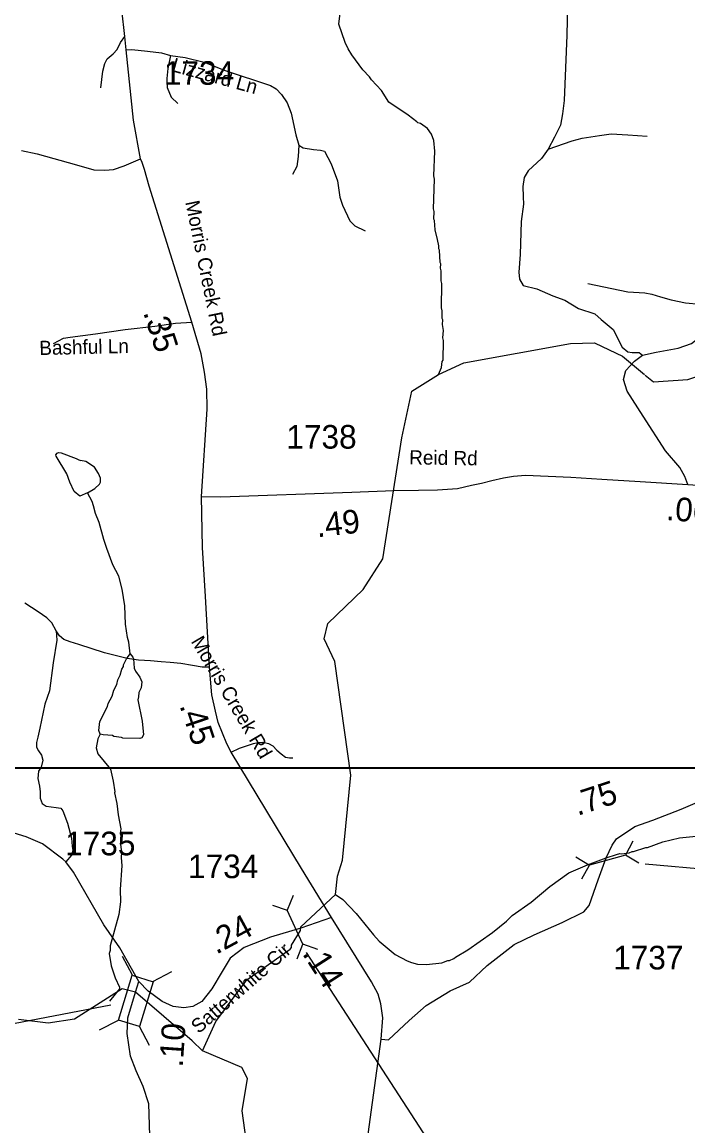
# Model space of a CAD drawing. Extents: x 1159738 to 1321356, y 736314 to 882035.
# Drawn here: x 1296251 to 1299773, y 780405 to 786244 of the extents above; entities that cross this region are included whole.
import ezdxf

# ---------------------------------------------------------------- set-up
doc = ezdxf.new("R2010")
doc.units = 0
for name, color, linetype in [('Exist Hydrographic Creek Single Shore', 7, 'Continuous'), ('Exist Hydrographic Misc Water Feature', 7, 'Continuous'), ('Exist Road Non-System Type 51', 7, 'Continuous'), ('Exist Road Non-System Type 51 Label', 7, 'Continuous'), ('Exist Road Secondary Mileage Hundredths English Label', 7, 'Continuous'), ('Exist Road Secondary Structure Pipe CELL', 7, 'Continuous'), ('Exist Road Secondary Structure Pipe Number Label', 7, 'Continuous'), ('Exist Road Secondary Structure Standard Bridge CELL', 7, 'Continuous'), ('Exist Road Secondary Structure Standard Bridge Number Label', 7, 'Continuous'), ('Exist Road Secondary Type 41 Attributed', 7, 'Continuous'), ('Exist Road Secondary Type 51 Attributed', 7, 'Continuous'), ('Exist Road Secondary Type 51 Label', 7, 'Continuous'), ('Exist Road Secondary Type 51 Number Label', 7, 'Continuous'), ('Map Preparation Inset Cut Line', 7, 'Continuous')]:
    doc.layers.add(name, color=color, linetype=linetype)

msp = doc.modelspace()

# ---------------------------------------------------------------- linework, layer by layer
at = {"layer": 'Exist Hydrographic Creek Single Shore'}
for points in [[(1299547.5, 784376.9), (1299590.6, 784341.5), (1299773.6, 784354.2), (1299967.6, 784416), (1300163.6, 784602.4), (1300258.6, 784741.7), (1300530.6, 785320.5), (1300719.6, 785947), (1300690.9, 786938.1)], [(1297946.6, 781810.7), (1297990.7, 782259.7), (1297904.6, 782862.1), (1297849.6, 782981.3), (1297867.6, 783063), (1298055.6, 783243.1), (1298159.6, 783405.2), (1298260.7, 784045.5), (1298312.4, 784290.9), (1298454.1, 784380.7), (1298588.6, 784440.7), (1299152.6, 784543.9), (1299278.6, 784548), (1299393.6, 784492.1)], [(1299393.6, 784492.1), (1299426.6, 784476.1), (1299543.7, 784380)], [(1299341.3, 781823.3), (1299395.5, 781840.7), (1299413.7, 781846.9), (1299421.6, 781844.3), (1299461.8, 781849.2), (1299478, 781857.1), (1299486, 781857), (1299550.6, 781877.8), (1299558.6, 781877.7), (1299641.2, 781907.2), (1299727.9, 781929.3), (1299938.4, 781950.5), (1299962.4, 781950), (1300106.9, 781968.4), (1300227.7, 781993.9), (1300332.4, 782025.4), (1300428.9, 782047.3), (1300509.6, 782075.2), (1300517.7, 782075.1), (1300567.4, 782088.2), (1300556.1, 782087.2)], [(1297909.2, 781628.4), (1297948.4, 781602.2), (1298018.3, 781528.1), (1298109.2, 781415.4), (1298140.1, 781382.5), (1298224.2, 781312), (1298287.3, 781278.1), (1298310.9, 781269.4), (1298342.7, 781260.5), (1298390.7, 781259), (1298471, 781268.7), (1298503.3, 781279.7), (1298511.3, 781279.5), (1298535.7, 781290.8), (1298543.9, 781298.5), (1298609, 781336.6), (1298739.7, 781428.7), (1298813.4, 781488.6), (1298844.3, 781517.7), (1298944.4, 781588.7), (1299042.7, 781671.9), (1299142.5, 781744.3), (1299241.6, 781786.7), (1299341.3, 781823.3)], [(1297725.6, 781457.9), (1297909.2, 781628.4), (1297919.6, 781726), (1297946.6, 781810.7)], [(1297676.3, 781361.3), (1297724.3, 781438.2), (1297725.6, 781457.9)], [(1297205.6, 780801.5), (1297276.7, 780957.7), (1297440.6, 781177.5), (1297668.6, 781340.4), (1297676.7, 781348.9), (1297676.3, 781361.3)], [(1296850.3, 781112.6), (1296780.1, 781130.9), (1296528.4, 780969.1), (1296388, 780949.3), (1296232.4, 780967.6)], [(1297205.6, 780801.5), (1297150.8, 780854.6), (1296850.3, 781112.6)], [(1297031.4, 777654.4), (1297091.8, 777878.2), (1297134.4, 778040.8), (1297120.6, 778193.5), (1296990.6, 778343.9), (1296652.7, 778495.1), (1296564.6, 778670.8), (1296574.7, 778762.5), (1296627.7, 778869.8), (1296951.7, 779188.2), (1297398.7, 779737.3), (1297486.6, 779958.8), (1297415.6, 780485.4), (1297442.8, 780655.6), (1297414.2, 780714.7), (1297205.6, 780801.5)]]:
    msp.add_lwpolyline(points, dxfattribs=at)
at = {"layer": 'Exist Hydrographic Misc Water Feature'}
msp.add_line((1296596.3, 783753.3), (1296556, 783736), dxfattribs=at)
for points in [[(1298339, 785715.8), (1298293.8, 785751.1), (1298191.4, 785819.7), (1298152.9, 785882.8), (1298100.2, 785938), (1298088.5, 785953.9), (1298053.3, 785990.7), (1297995.1, 786070.6), (1297975.8, 786103), (1297960.6, 786135.3), (1297926.9, 786233.7), (1297941.5, 786347.4)], [(1298454.1, 784380.7), (1298468.9, 784416.5), (1298473.7, 784448.4), (1298477.9, 784455.7), (1298480.3, 784559.9), (1298476.6, 784573.9), (1298479.5, 784612.4), (1298474.3, 784644.6), (1298476.7, 784668.3), (1298473, 784676.6), (1298473.9, 784716), (1298470.3, 784732.4), (1298471.3, 784860.4), (1298467.5, 784874.5), (1298468.8, 784928.6), (1298465.1, 784942.6), (1298465.7, 784964.8), (1298461.9, 784973.1), (1298459.3, 785037.1), (1298455.5, 785044.6), (1298455.9, 785061), (1298448.6, 785093.1), (1298435.8, 785145.1), (1298433, 785193.6), (1298429.2, 785201.8), (1298430.1, 785241.2), (1298426.5, 785256.1), (1298432.1, 785413.5), (1298428.4, 785430), (1298433.6, 785562), (1298428.9, 785617.9), (1298417.6, 785650.2), (1298396.4, 785680.9), (1298358.9, 785707.1), (1298345, 785711.6), (1298339, 785715.8)], [(1296556, 783736), (1296525.7, 783761.3), (1296503.1, 783810), (1296488.4, 783854.9), (1296431.2, 783947.6), (1296429.5, 783955.5), (1296435.7, 783963.8), (1296443.8, 783968), (1296457.8, 783966.2), (1296536.8, 783935.4), (1296550.8, 783929.3), (1296560.4, 783924.7)], [(1296596.3, 783753.3), (1296635, 783776.3), (1296659.6, 783799.6), (1296665.7, 783810.2), (1296666.2, 783831.5), (1296654.8, 783856.3), (1296633.5, 783888.8), (1296588.3, 783920.1), (1296560.4, 783924.7)], [(1296822.7, 782901.8), (1296816.1, 782963.5), (1296808.7, 782988.3), (1296798.4, 783059.9), (1296794.7, 783156.8), (1296780.6, 783244.9), (1296762.2, 783313.4), (1296731.6, 783373.9), (1296699.5, 783459.1), (1296682.7, 783507), (1296658.7, 783596.1), (1296639.9, 783644.1), (1296628.8, 783684.5), (1296621.3, 783708.4), (1296596.3, 783753.3)], [(1296664.7, 782476.6), (1296657.2, 782497.3), (1296662.3, 782544.8), (1296702.2, 782624.4), (1296706.5, 782639.9), (1296727.5, 782678.1), (1296736.3, 782709.9), (1296752.9, 782740.8), (1296757.5, 782765.3), (1296770, 782788.8), (1296778.8, 782820.6), (1296787.2, 782836.1), (1296787.3, 782844.3), (1296804.1, 782875.9), (1296822.7, 782901.8)], [(1296822.7, 782901.8), (1296836.3, 782885.2), (1296840.1, 782875.2), (1296843, 782826.7), (1296850.6, 782811), (1296873.8, 782778.5), (1296885.2, 782753.7), (1296880.5, 782721.8), (1296868, 782698.2), (1296867.5, 782674.4), (1296863, 782658.1), (1296886.6, 782546), (1296892.7, 782473.7), (1296884.4, 782458.2), (1296874.4, 782454.3), (1296784.2, 782456.1), (1296776.3, 782460.4), (1296736.6, 782465.3), (1296728.6, 782469.6), (1296680.6, 782473), (1296664.7, 782476.6)], [(1296664.7, 782476.6), (1296660.6, 782471), (1296652.2, 782453.1), (1296643.1, 782405.6), (1296652.4, 782373.5), (1296718.4, 782291.7), (1296733.1, 782229), (1296741.7, 782173.1), (1296739.6, 782167.4), (1296752.3, 782110.5), (1296758.9, 782050.4), (1296773.1, 781976.3), (1296770.6, 781952.6), (1296774.3, 781936.1), (1296771.2, 781894.3), (1296776.3, 781854)], [(1296776.3, 781854), (1296774.3, 781823.6), (1296778.5, 781783.4), (1296769.7, 781655.1), (1296771.8, 781591), (1296761.9, 781523.3), (1296717.1, 781358.6), (1296716.4, 781332.6), (1296711.9, 781316.8), (1296722, 781252.4), (1296744.1, 781187.7), (1296766.8, 781139.1), (1296766.5, 781131.1), (1296712.6, 781065.8)]]:
    msp.add_lwpolyline(points, dxfattribs=at)
at = {"layer": 'Exist Road Non-System Type 51'}
for points in [[(1299211.2, 786699), (1299183.1, 786675.9), (1299163.3, 786641.1), (1299145.2, 786538.7), (1299138.5, 786413.1), (1299133.6, 786175.1), (1299118.8, 785828.9), (1299110.5, 785757.8), (1299099, 785698.3), (1299067.6, 785635.5), (1299034.6, 785571.6)], [(1296666.7, 785896.5), (1296677.6, 785983.5), (1296688.5, 786025.5), (1296700.9, 786050.3), (1296731.9, 786076.8), (1296753.7, 786098.5), (1296770.8, 786135.8), (1296794.1, 786166.9)], [(1296801.7, 786097), (1296831.2, 786098.6), (1296915.1, 786089.3), (1296988.1, 786081.5), (1297036.3, 786067.5), (1297113.9, 786056.6), (1297214.9, 786031.7), (1297325.2, 785988.2), (1297564.4, 785908.9), (1297594.7, 785890.5), (1297622.7, 785861), (1297653.8, 785817.4), (1297674, 785761.5), (1297698.8, 785648), (1297714.3, 785592.1), (1297737.6, 785579.6), (1297792, 785570.3), (1297829.3, 785565.6), (1297851, 785561), (1297885.2, 785494.1), (1297919.4, 785404), (1297931.8, 785317), (1297945.4, 785275.7), (1297984.2, 785193.3), (1298010.6, 785165.4), (1298066.6, 785140.5)], [(1297036.3, 786067.5), (1297021.9, 785999.1), (1297017.2, 785946.2), (1297018.8, 785898.1), (1297039, 785846.8), (1297074.7, 785812.6)], [(1299034.6, 785571.6), (1299160.1, 785616.3), (1299214.6, 785629.5), (1299305.4, 785644.4), (1299366.5, 785652.6), (1299455.7, 785647.7), (1299558.1, 785641.1)], [(1297714.3, 785592.1), (1297711, 785533.4), (1297704.8, 785480.6), (1297681.5, 785438.6)], [(1299034.6, 785571.6), (1298998.3, 785522.1), (1298928.9, 785457.6), (1298907.4, 785421.3), (1298900.8, 785375), (1298902.5, 785318.8), (1298904.1, 785280.8), (1298890.9, 785188.3), (1298886, 785014.2), (1298879.4, 784921.6), (1298882.7, 784883.6), (1298902.6, 784850.6), (1298973.6, 784832.4), (1299059.4, 784796.1), (1299122.2, 784772.9), (1299194.8, 784728.3), (1299280.7, 784700.2), (1299313.7, 784670.5), (1299378.1, 784617.6), (1299426, 784525), (1299455.2, 784499.5), (1299478.3, 784496.2), (1299514.7, 784496.2), (1299532.8, 784481.3)], [(1299243.8, 784860.8), (1299455.2, 784817.8), (1299546, 784811.2), (1299582.3, 784804.6), (1299628.6, 784789.8), (1299684.7, 784774.9), (1299760.7, 784758.4), (1299836.6, 784751.7), (1299901, 784755), (1299945.6, 784758.4), (1299986.9, 784758.4), (1300024.6, 784771.8)], [(1296417.5, 784544.2), (1296470.1, 784572.1), (1296505.6, 784576.7), (1296638.6, 784595.3), (1296796.3, 784618.5), (1296953.9, 784635.5), (1297062.1, 784651), (1297148.7, 784657.1)], [(1296431.6, 783023.3), (1296408.8, 783066.5), (1296382.5, 783092.9), (1296335.7, 783125.2), (1296266.2, 783169.6)], [(1296431.6, 783023.3), (1296434, 782974.1), (1296416, 782854.2), (1296395.7, 782706.7), (1296370.7, 782636.5), (1296345.5, 782509.4), (1296334.7, 782461.4), (1296326.3, 782433.8), (1296326.3, 782408.6), (1296338.3, 782389.4), (1296353.9, 782366.7), (1296359.8, 782339.6), (1296351.5, 782303.6), (1296338.3, 782282.1), (1296333.5, 782242.5), (1296343.1, 782201.7), (1296346.7, 782172.9), (1296346.7, 782138.1), (1296356.3, 782110.6), (1296377.8, 782096.2), (1296431.8, 782090.2), (1296455.7, 782085.4), (1296466.5, 782072.2), (1296490.5, 782006.2), (1296511.9, 781927.6), (1296515.5, 781884.4), (1296519.1, 781861.6), (1296511.9, 781837.6), (1296481.9, 781801.6)], [(1297241.5, 782831.5), (1297204.1, 782831.5), (1297152.5, 782839.9), (1297090.2, 782851.9), (1297035.1, 782856.7), (1296987.1, 782860.3), (1296930.8, 782865.1), (1296867.3, 782868.7), (1296807.4, 782877.1), (1296764.2, 782887.9), (1296687.5, 782908.3), (1296550.9, 782951.4), (1296504.7, 782965.7), (1296472.4, 782977.7), (1296448.4, 782996.9), (1296431.6, 783023.3)], [(1297357.2, 782381.5), (1297401.5, 782403.1), (1297475.8, 782428.3), (1297498.6, 782433.1), (1297523.7, 782434.3), (1297554.9, 782428.3), (1297577.7, 782415.1), (1297599.3, 782393.5), (1297622, 782373.1), (1297643.6, 782356.3), (1297666.4, 782351.5), (1297683.1, 782351.5)]]:
    msp.add_lwpolyline(points, dxfattribs=at)
at = {"layer": 'Exist Road Secondary Structure Pipe CELL'}
for p, q in [((1299482, 781911.7), (1299443, 781838.1)), ((1299180.4, 781828.1), (1299251.8, 781785.1)), ((1299443, 781838.1), (1299251.8, 781785.1)), ((1299514.3, 781795.2), (1299443, 781838.1)), ((1299212.8, 781711.5), (1299251.8, 781785.1)), ((1297685, 781623.4), (1297654, 781546.1)), ((1297575.1, 781572.9), (1297654, 781546.1)), ((1297736.8, 781365.9), (1297654, 781546.1)), ((1297705.8, 781288.6), (1297736.8, 781365.9)), ((1297815.7, 781339.1), (1297736.8, 781365.9))]:
    msp.add_line(p, q, dxfattribs=at)
at = {"layer": 'Exist Road Secondary Structure Pipe Number Label'}
for p, q in [((1299546.5, 781792.2), (1301117.6, 781649.4)), ((1297753.9, 781322.2), (1298495.5, 780178.8))]:
    msp.add_line(p, q, dxfattribs=at)
at = {"layer": 'Exist Road Secondary Structure Standard Bridge CELL'}
for p, q in [((1296834.3, 781202.1), (1296781.5, 781302.2)), ((1296942.5, 781168.7), (1297042.5, 781221.5)), ((1296660.5, 780912.6), (1296760.6, 780965.4)), ((1296924.1, 780831.2), (1296871.3, 780931.3))]:
    msp.add_line(p, q, dxfattribs=at)
msp.add_lwpolyline([(1296760.6, 780965.4), (1296833.8, 781202.3), (1296944.4, 781168.1), (1296871.3, 780931.3)], close=True, dxfattribs=at)
at = {"layer": 'Exist Road Secondary Structure Standard Bridge Number Label'}
msp.add_line((1296720.7, 781043.6), (1294416.9, 780602.4), dxfattribs=at)
at = {"layer": 'Exist Road Secondary Type 41 Attributed'}
for points in [[(1299772.6, 783798.4), (1299757.3, 783841.1), (1299730.9, 783887.4), (1299655, 783976.6), (1299536.1, 784160), (1299451.9, 784291.3), (1299432.1, 784354.1), (1299445.3, 784400.3), (1299489.9, 784449.9), (1299532.8, 784481.3), (1299605.5, 784497.8), (1299721.1, 784519.3), (1299792.1, 784544.1), (1299864.7, 784600.3), (1299936.8, 784675.1), (1299967.5, 784700.1), (1300000.1, 784728.9), (1300024.6, 784771.8), (1300164.9, 785121.4), (1300247.4, 785272.8), (1300354.7, 785520.2), (1300428.8, 785719.8), (1300448.6, 785800.8), (1300458.8, 785894.2)], [(1299341.3, 781823.3), (1299371.8, 781890.5), (1299396.2, 781924), (1299492.3, 781988.2), (1299588.4, 782021.7), (1299736.8, 782081.2), (1299901.2, 782150.6), (1299956.5, 782183.7), (1299986.2, 782215.4), (1300006, 782274.9), (1300019.9, 782389.9), (1300017.9, 782508.3), (1300019.9, 782692.6), (1300037.7, 782863.1), (1300069, 783186), (1300104.6, 783519), (1300101.8, 783634.9), (1300082.7, 783776)], [(1298150.9, 780863.4), (1298190.1, 780861.3), (1298298.4, 780963.6), (1298388.4, 781043), (1298515.5, 781119.2), (1298617.3, 781165.9), (1298711.9, 781253.7), (1298853.7, 781365.1), (1298960.2, 781416.4), (1299107.7, 781480.8), (1299222.6, 781537), (1299250, 781570.6), (1299298.9, 781706.4), (1299341.3, 781823.3)], [(1296850.3, 781112.6), (1296868.6, 781169.1)], [(1296931, 780240.9), (1296921.7, 780521.8), (1296890.7, 780613.1), (1296853.6, 780696.1), (1296824.3, 780773.4), (1296807.6, 780894.3), (1296810.6, 780976.7), (1296850.3, 781112.6)]]:
    msp.add_lwpolyline(points, dxfattribs=at)
at = {"layer": 'Exist Road Secondary Type 51 Attributed'}
for points in [[(1296876.7, 785520.8), (1296840.9, 785725.3), (1296801.7, 786097), (1296794.1, 786166.9), (1296763, 786452.3), (1296708.7, 786937.9), (1296707.1, 786955), (1296702.5, 787191.9), (1296716.5, 787403.3), (1296749.2, 787679.2), (1296756.2, 787866), (1296735.2, 788081.1)], [(1296248, 785564), (1296329.9, 785546.9), (1296538.6, 785488.2), (1296629.8, 785461.9), (1296688.6, 785460.3), (1296735, 785465), (1296790.1, 785483.8), (1296876.7, 785520.8)], [(1297199.5, 783734.9), (1297230.4, 784195.8), (1297228.9, 784302), (1297216.5, 784391.8), (1297197.9, 784489.2), (1297148.7, 784657.1), (1296923.9, 785376.2), (1296898.6, 785465), (1296885.5, 785501.3), (1296876.7, 785520.8)], [(1297199.5, 783734.9), (1297302.1, 783732), (1297995.4, 783756.8), (1298218, 783766.7), (1298348.4, 783768.4), (1298449.2, 783770), (1298554.2, 783776.9), (1298628.5, 783795), (1298681.3, 783805), (1298735.8, 783819.8), (1298796.9, 783833.1), (1298849.8, 783841.3), (1298913.7, 783847.2), (1299153.8, 783837.5), (1299317.1, 783826), (1299521.2, 783813), (1299772.6, 783798.4)], [(1299772.6, 783798.4), (1300082.7, 783776)], [(1297886.9, 781506.9), (1297729.2, 781766.8), (1297357.2, 782381.5), (1297334.4, 782425.9), (1297288.8, 782538.6), (1297274.4, 782598.6), (1297254.4, 782685.8), (1297241.5, 782831.5), (1297220.8, 783206.1), (1297205.2, 783464), (1297199.5, 783734.9)], [(1296868.6, 781169.1), (1296768.6, 781346.3), (1296683.5, 781468.5), (1296522.9, 781748), (1296481.9, 781801.6), (1296465.7, 781816), (1296359.1, 781896.5), (1296272.5, 781933.6), (1296121.2, 781979.8)], [(1297886.9, 781506.9), (1297725.2, 781451.5), (1297564.7, 781402.9), (1297425.1, 781349.2), (1297350.9, 781292), (1297309.1, 781222.3), (1297254, 781130), (1297201.4, 781063.5), (1297153.5, 781037.2), (1297107.1, 781029.4), (1297049.9, 781037.2), (1296992.7, 781063.5), (1296918.5, 781117.6), (1296868.6, 781169.1)], [(1298150.9, 780863.4), (1298159.3, 780977.3), (1298149.3, 781051), (1298134.2, 781101.3), (1298100.2, 781166.5), (1297886.9, 781506.9)], [(1298233.6, 778198.7), (1298155, 778315.8), (1297987.8, 778599.2), (1297912.5, 778735.9), (1297885.9, 778805.4), (1297873.1, 778876.1), (1297875.5, 778979.2), (1297909.1, 779179.6), (1297953.6, 779471.6), (1298058.9, 780194.5), (1298150.9, 780863.4)]]:
    msp.add_lwpolyline(points, dxfattribs=at)
at = {"layer": 'Map Preparation Inset Cut Line'}
for points in [[(1289258, 782300.2), (1309748.5, 782300.2), (1309748.5, 816385.3), (1289258, 816385.3)], [(1274049.2, 782296.9), (1310076.7, 782296.9), (1310076.7, 766757), (1274049.2, 766757)]]:
    msp.add_lwpolyline(points, close=True, dxfattribs=at)

# ---------------------------------------------------------------- texts
at = {"layer": 'Exist Road Non-System Type 51 Label'}
for s, rotation, p in [('Lizzard Ln', 344.652, (1297038.2, 785984.7)), ('Bashful Ln', 1.34228, (1296342.7, 784482.6))]:
    msp.add_text(s, height=75, rotation=rotation, dxfattribs=at).set_placement(p)
at = {"layer": 'Exist Road Secondary Mileage Hundredths English Label'}
for s, rotation, p in [('.35', 287.88734, (1296890.5, 784707.9)), ('.06', 355.33808, (1299655.7, 783610.8)), ('.49', 6.35701, (1297812.9, 783518.5)), ('.45', 288.51274, (1297082.7, 782628.7)), ('.75', 18.06921, (1299189.2, 782044.6)), ('.24', 28.49691, (1297278.2, 781310.1)), ('.14', 302.68436, (1297730.3, 781316.7)), ('.10', 86.01206, (1297100.2, 780713.1))]:
    msp.add_text(s, height=125, rotation=rotation, dxfattribs=at).set_placement(p)
at = {"layer": 'Exist Road Secondary Type 51 Label'}
for s, rotation, p in [('Morris Creek Rd', 281.61889, (1297113.8, 785292.2)), ('Reid Rd', 359.12604, (1298298.3, 783904.5)), ('Morris Creek Rd', 300.57018, (1297142, 782968.4)), ('Satterwhite Cir', 41.30584, (1297185.5, 780889.9))]:
    msp.add_text(s, height=75, rotation=rotation, dxfattribs=at).set_placement(p)
at = {"layer": 'Exist Road Secondary Type 51 Number Label'}
for s, p in [('1734', (1297000.7, 785912.1)), ('1738', (1297648.9, 783987.7)), ('1735', (1296478.6, 781836.6)), ('1734', (1297128.7, 781715.7)), ('1737', (1299377.8, 781232.8))]:
    msp.add_text(s, height=125, dxfattribs=at).set_placement(p)

doc.saveas('drawing.dxf')
